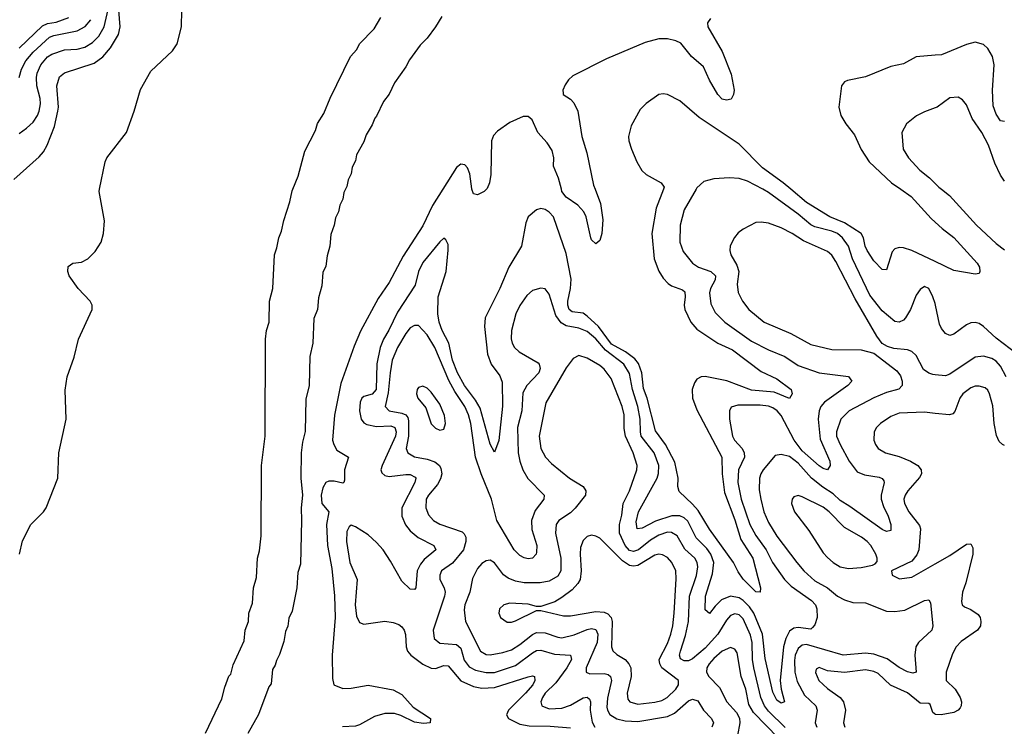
# Model space of a CAD drawing. Header units: inches. Extents: x 1843162 to 1959474, y 907081 to 1016326.
# Tile 536 of 656: x 1915657 to 1920329, y 1007453 to 1010804. Entities that reach past the tile are written whole.
import ezdxf

# ---------------------------------------------------------------- set-up
doc = ezdxf.new("R2010")
doc.units = ezdxf.units.IN
doc.header["$MEASUREMENT"] = 0
for name, color, linetype in [('B9010', 7, 'Continuous'), ('B9011', 7, 'Continuous'), ('B9020', 7, 'Continuous'), ('B9021', 7, 'Continuous')]:
    doc.layers.add(name, color=color, linetype=linetype)

msp = doc.modelspace()

# ---------------------------------------------------------------- linework, layer by layer
at = {"layer": 'B9010', "color": 5}
for points, elevation in [([(1915656, 1008270), (1915670, 1008333), (1915710, 1008410.6), (1915769.7, 1008470.3), (1915783.6, 1008490), (1915838.5, 1008630), (1915842.3, 1008750), (1915877.6, 1008910), (1915872.3, 1009047.7), (1915882.8, 1009110), (1915916.3, 1009203.7), (1915936.5, 1009290), (1916000.4, 1009430), (1916000.4, 1009450), (1915991.2, 1009470), (1915935.1, 1009530), (1915892.6, 1009590), (1915886.3, 1009610), (1915886.7, 1009633.3), (1915909, 1009650), (1915950, 1009653.7), (1915980.9, 1009670), (1916015.6, 1009704.4), (1916044.2, 1009750), (1916055.4, 1009790), (1916059.8, 1009850), (1916034.2, 1009990), (1916036.3, 1010000)], 380), ([(1916539.1, 1007420.9), (1916617, 1007583), (1916630, 1007639.1), (1916650, 1007690.4), (1916658.8, 1007701.2), (1916670, 1007745.5), (1916721.6, 1007858.4), (1916727.4, 1007910), (1916742.9, 1007950), (1916744.5, 1007990), (1916762, 1008038), (1916765.8, 1008110), (1916781.2, 1008158.8), (1916785.4, 1008250), (1916795.1, 1008284.9), (1916802.9, 1008357.1), (1916805, 1008690), (1916822.2, 1008830), (1916822.8, 1009290), (1916828.1, 1009330), (1916840.7, 1009370), (1916842.1, 1009470), (1916858.9, 1009530), (1916867, 1009690), (1916877.8, 1009722.2), (1916886.2, 1009770), (1916899.1, 1009800.9), (1916910, 1009852.7), (1916939.1, 1009940.9), (1916950, 1009992.7), (1916953, 1010000)], 360), ([(1917203.4, 1010000), (1917195.4, 1009984.6), (1917190, 1009952.7), (1917175.4, 1009924.6), (1917170, 1009892.7), (1917155, 1009865), (1917150, 1009829.5), (1917133.8, 1009786.2), (1917128.8, 1009730), (1917115.7, 1009684.3), (1917110, 1009636), (1917095.2, 1009604.8), (1917090, 1009542), (1917074.4, 1009485.6), (1917070.6, 1009430), (1917053.4, 1009386.6), (1917048.7, 1009270), (1917033.4, 1009206.6), (1917030.6, 1009070), (1917014.7, 1009005.3), (1917011.9, 1008851.9), (1916999.1, 1008800.9), (1916993.1, 1008750), (1916991.4, 1008630), (1916998.5, 1008550), (1916992.5, 1008490), (1916995, 1008430), (1916990, 1008222), (1916977.4, 1008182.6), (1916972.5, 1008110), (1916950, 1007999.3), (1916934.5, 1007965.5), (1916930, 1007929), (1916917.8, 1007902.2), (1916910, 1007855.3), (1916890, 1007794), (1916875.2, 1007764.8), (1916870, 1007742.7), (1916856.9, 1007723.1), (1916850, 1007655.3), (1916838.7, 1007641.3), (1916790, 1007509.5), (1916740.2, 1007419.8)], 360), ([(1917664.9, 1010000), (1917616.6, 1009923.4), (1917570, 1009827), (1917477, 1009683), (1917410, 1009558), (1917357.8, 1009482.2), (1917273.5, 1009326.5), (1917243.4, 1009256.6), (1917180.7, 1009079.3), (1917151.2, 1008928.8), (1917142, 1008810), (1917147.6, 1008790), (1917162.6, 1008762.6), (1917217.6, 1008730), (1917197.6, 1008670), (1917198.8, 1008621.2), (1917195.9, 1008610), (1917190, 1008606.6), (1917150, 1008616.5), (1917124.7, 1008615.3), (1917110.4, 1008609.6), (1917095.4, 1008584.6), (1917086.9, 1008550), (1917090.4, 1008510), (1917123.3, 1008470), (1917112.6, 1008410), (1917118, 1008310), (1917137.7, 1008202.3), (1917151.4, 1008071.4), (1917153.8, 1007970), (1917140.5, 1007790), (1917140.8, 1007680.8), (1917148.1, 1007650), (1917190, 1007633), (1917230, 1007633.5), (1917310, 1007647.9), (1917430, 1007626.3), (1917470, 1007604.6), (1917523.8, 1007543.8), (1917606, 1007490), (1917604, 1007470), (1917573.3, 1007466.8), (1917530, 1007472.2), (1917465.1, 1007505.1), (1917434.8, 1007514.8), (1917390, 1007514.6), (1917340.9, 1007499.1), (1917270, 1007459.9), (1917250, 1007454.1), (1917188.9, 1007451.1)], 380), ([(1918711, 1010000), (1918676.8, 1009910), (1918656.6, 1009790), (1918667.1, 1009670), (1918690, 1009611.8), (1918710, 1009579.1), (1918733.6, 1009553.6), (1918750, 1009542), (1918802.6, 1009522.6), (1918813.5, 1009513.5), (1918815.3, 1009490), (1918810.1, 1009450), (1918813.6, 1009430), (1918842, 1009370), (1918870, 1009337.2), (1918970, 1009270.6), (1919038.5, 1009238.5), (1919175.2, 1009135.2), (1919250, 1009101.2), (1919317.6, 1009050), (1919322.4, 1009030), (1919310, 1009008.2), (1919237.3, 1009037.3), (1919130, 1009047.4), (1919012.3, 1009092.3), (1918910, 1009112.5), (1918889.7, 1009110.3), (1918870, 1009099.4), (1918858.2, 1009081.8), (1918847.6, 1009050), (1918849.3, 1009010), (1918870, 1008953.4), (1918987.8, 1008730), (1918990.4, 1008650), (1919001.9, 1008561.9), (1919050, 1008432.2), (1919078.8, 1008338.8), (1919135.3, 1008250), (1919172, 1008110), (1919170, 1008089.6), (1919150, 1008091.3), (1919090, 1008150.9), (1919066, 1008186), (1919044.4, 1008230), (1918930, 1008387.7), (1918876.1, 1008476.1), (1918850, 1008507.1), (1918786.5, 1008566.5), (1918780.5, 1008590), (1918781.9, 1008630), (1918765.7, 1008705.7), (1918721.8, 1008790), (1918674, 1008854), (1918634.2, 1009010), (1918616.1, 1009056.1), (1918609.7, 1009130), (1918593.7, 1009173.7), (1918575.8, 1009195.8), (1918532.1, 1009230), (1918465.3, 1009265.3), (1918402.6, 1009350), (1918350, 1009397.9), (1918330, 1009412.3), (1918279.2, 1009419.2), (1918264.3, 1009430), (1918257.9, 1009450), (1918258.5, 1009470), (1918270.2, 1009530), (1918273.3, 1009573.3), (1918250, 1009695.1), (1918190.5, 1009870), (1918170, 1009891.7), (1918150, 1009904.8), (1918130, 1009909.7), (1918110, 1009902.4), (1918070, 1009869.5), (1918058.9, 1009841.1), (1918037.6, 1009730), (1917977.8, 1009630), (1917935.8, 1009530), (1917865.8, 1009390), (1917862.3, 1009350), (1917877.4, 1009217.4), (1917894.1, 1009170), (1917935.6, 1009115.6), (1917945.7, 1009085.7), (1917948.1, 1008971.9), (1917931, 1008809), (1917910, 1008752.7), (1917890, 1008791.8), (1917842.6, 1008962.6), (1917820.3, 1009000.3), (1917767.8, 1009070), (1917733.7, 1009130), (1917710.2, 1009190), (1917693, 1009270), (1917661, 1009330), (1917647.5, 1009370), (1917641.5, 1009410), (1917643.4, 1009490), (1917680.9, 1009610), (1917690.8, 1009710.8), (1917690, 1009739), (1917679.8, 1009759.8), (1917670, 1009768.3), (1917650, 1009751.6), (1917570, 1009652.9), (1917550.1, 1009610), (1917534.2, 1009545.8), (1917450, 1009417.8), (1917408.2, 1009331.8), (1917382.8, 1009290), (1917368.2, 1009250), (1917352.3, 1009172.3), (1917348.6, 1009050), (1917330, 1009028.5), (1917290, 1009017.9), (1917280.1, 1009010), (1917271.9, 1008990), (1917269.1, 1008950), (1917277.1, 1008910), (1917290, 1008892.2), (1917304.1, 1008884.1), (1917350, 1008874.8), (1917417.7, 1008877.7), (1917436.6, 1008870), (1917443.5, 1008850), (1917440.2, 1008830), (1917376.8, 1008690), (1917370.2, 1008670), (1917374.8, 1008654.8), (1917390, 1008642.2), (1917410, 1008637.6), (1917490, 1008648.1), (1917510, 1008647), (1917534.2, 1008634.2), (1917537.1, 1008630), (1917532.4, 1008610), (1917470.6, 1008490), (1917470.6, 1008450), (1917488.3, 1008408.3), (1917510, 1008380.2), (1917548.4, 1008348.4), (1917621.7, 1008310), (1917631.5, 1008290), (1917576.4, 1008243.6), (1917558.2, 1008221.8), (1917543.8, 1008190), (1917536.1, 1008110), (1917530, 1008102.6), (1917510, 1008104.4), (1917470, 1008142.2), (1917417.2, 1008237.2), (1917381, 1008290), (1917350, 1008324.4), (1917310, 1008361.7), (1917250, 1008399.9), (1917230, 1008406.9), (1917220.8, 1008399.2), (1917210, 1008376.9), (1917208.4, 1008330), (1917223.2, 1008230), (1917258.9, 1008150), (1917248.9, 1008030), (1917255.4, 1007975.4), (1917270, 1007945.4), (1917290, 1007938.3), (1917390, 1007951.7), (1917430, 1007945), (1917455.5, 1007935.5), (1917470, 1007925.6), (1917481.9, 1007910), (1917488, 1007888), (1917490.8, 1007830), (1917498, 1007810), (1917512.8, 1007790), (1917570, 1007747.8), (1917610, 1007729.1), (1917630, 1007728.1), (1917670, 1007741.3), (1917690, 1007740.5), (1917749.5, 1007669.5), (1917810, 1007642.8), (1917850, 1007634.1), (1917910, 1007636.7), (1918070, 1007688.6), (1918090, 1007693.4), (1918100.5, 1007690), (1918101.5, 1007670), (1918091.1, 1007650), (1918057.3, 1007610), (1917976.8, 1007530), (1917967.5, 1007507.5), (1917976.5, 1007490), (1918030, 1007463.4), (1918075.2, 1007455.2), (1918174.3, 1007454.3), (1918270, 1007446)], 420), ([(1918866.2, 1010000), (1918810, 1009902), (1918790.2, 1009830), (1918789.3, 1009750), (1918805.3, 1009705.3), (1918849.1, 1009650), (1918877.4, 1009630), (1918936.5, 1009610), (1918959.2, 1009590), (1918956.4, 1009570), (1918935.1, 1009530), (1918929.5, 1009509.5), (1918936.7, 1009456.7), (1918956.3, 1009416.3), (1919002.2, 1009370), (1919130, 1009280.4), (1919210, 1009238.7), (1919287.6, 1009207.6), (1919350, 1009164.3), (1919450, 1009129.5), (1919590, 1009112), (1919604.9, 1009090), (1919585.7, 1009070), (1919475.3, 1008990), (1919458.5, 1008970), (1919450.7, 1008950), (1919445.8, 1008910), (1919454.5, 1008814.5), (1919501.6, 1008710), (1919502.9, 1008690), (1919490.2, 1008669.8), (1919470, 1008675.4), (1919450, 1008688.1), (1919370, 1008759.7), (1919332.2, 1008810), (1919270, 1008926.5), (1919251, 1008950), (1919230, 1008963.2), (1919210, 1008971.8), (1919170, 1008977), (1919064.5, 1008975.5), (1919033.4, 1008966.6), (1919024.7, 1008950), (1919025.2, 1008910), (1919039.2, 1008830), (1919049.4, 1008810), (1919084.5, 1008770), (1919094.2, 1008750), (1919096.1, 1008730), (1919068.2, 1008670), (1919063.8, 1008610), (1919079.9, 1008530), (1919121.2, 1008410), (1919150, 1008358.7), (1919199.2, 1008290), (1919229.6, 1008230), (1919285.3, 1008150), (1919317.8, 1008117.8), (1919413.7, 1008050), (1919433.3, 1008030), (1919439.9, 1008010), (1919441.5, 1007970), (1919430, 1007934.5), (1919418.8, 1007921.2), (1919410, 1007914.2), (1919350, 1007921.7), (1919330, 1007918.9), (1919310, 1007905), (1919291.9, 1007870), (1919281.7, 1007830), (1919265, 1007670), (1919269.3, 1007629.3), (1919286, 1007570), (1919270, 1007562.4), (1919250, 1007578), (1919230, 1007615.6), (1919194.5, 1007774.5), (1919181.7, 1007890), (1919140.5, 1007990), (1919120.1, 1008020.1), (1919090.3, 1008050.3), (1919070, 1008063.2), (1919030, 1008070.3), (1918987.2, 1008052.8), (1918956.9, 1008023.1), (1918930, 1007988.2), (1918910, 1008006), (1918910.4, 1008070), (1918944.3, 1008175.7), (1918951, 1008230), (1918936.7, 1008270), (1918916.8, 1008296.8), (1918867.3, 1008347.3), (1918826.8, 1008426.8), (1918810, 1008442.3), (1918790, 1008452), (1918751.5, 1008451.5), (1918673.9, 1008426.1), (1918610, 1008392.6), (1918586.8, 1008390), (1918582.7, 1008422.7), (1918593.2, 1008470), (1918681.2, 1008630), (1918687.7, 1008652.3), (1918689, 1008690), (1918667.6, 1008750), (1918606.6, 1008830), (1918601.9, 1008850), (1918601.2, 1008910), (1918590.5, 1008970), (1918564, 1009050), (1918550, 1009125.8), (1918523.2, 1009170), (1918436.8, 1009236.8), (1918390, 1009291.6), (1918350, 1009324.9), (1918310, 1009341.5), (1918250, 1009352.4), (1918226.3, 1009366.3), (1918200.9, 1009400.9), (1918170, 1009502.7), (1918150, 1009527.3), (1918130, 1009531.3), (1918090, 1009519.7), (1918063.4, 1009496.6), (1918030, 1009449.5), (1918011.1, 1009408.9), (1917990.2, 1009330), (1917989.2, 1009290.8), (1917993.4, 1009270), (1918004.7, 1009250), (1918026.5, 1009230), (1918116.4, 1009176.4), (1918122.6, 1009170), (1918127, 1009150), (1918120.1, 1009130), (1918063.9, 1009070), (1918044.5, 1009035.5), (1918040.3, 1008950), (1918019.7, 1008870), (1918022.2, 1008750), (1918030.1, 1008710.1), (1918045, 1008670), (1918067.9, 1008627.9), (1918145.2, 1008550), (1918144.5, 1008530), (1918102.7, 1008477.3), (1918086.3, 1008430), (1918086.5, 1008386.5), (1918110.1, 1008310), (1918110, 1008279), (1918107.4, 1008270), (1918090, 1008251.2), (1918070, 1008247.9), (1918050, 1008252), (1918030, 1008263.5), (1918003.7, 1008290), (1917920.7, 1008430), (1917895.6, 1008530), (1917846.7, 1008650), (1917820.3, 1008730), (1917797.3, 1008890), (1917787.4, 1008930), (1917769.9, 1008970), (1917721.3, 1009041.3), (1917692.6, 1009092.6), (1917627, 1009250), (1917590, 1009309.8), (1917550, 1009353.5), (1917530, 1009354.7), (1917510, 1009342.3), (1917490, 1009316.4), (1917449.6, 1009250), (1917425, 1009190), (1917414.2, 1009130), (1917405.6, 1009034.4), (1917391, 1008970), (1917410.1, 1008950.1), (1917470, 1008939.1), (1917490, 1008930), (1917498.3, 1008918.3), (1917502.5, 1008902.5), (1917502.2, 1008830), (1917491.4, 1008770), (1917499.3, 1008750), (1917531, 1008731), (1917590, 1008719.9), (1917627.4, 1008707.4), (1917648.9, 1008690), (1917656.1, 1008676.1), (1917659.5, 1008650), (1917653.6, 1008626.4), (1917639.6, 1008600.4), (1917597, 1008550), (1917586.3, 1008530), (1917584.4, 1008490), (1917596.7, 1008456.7), (1917620.7, 1008430), (1917650, 1008412.1), (1917756.2, 1008376.2), (1917766.7, 1008366.7), (1917774.2, 1008350), (1917774.4, 1008330), (1917762.5, 1008290), (1917710, 1008227.4), (1917658.9, 1008190), (1917650.2, 1008170), (1917651, 1008150), (1917670.8, 1008110), (1917675.6, 1008090), (1917673.3, 1008070), (1917619, 1007910), (1917624.1, 1007870), (1917650, 1007847.5), (1917730, 1007841.7), (1917750, 1007823.2), (1917766.7, 1007766.7), (1917790, 1007735.9), (1917820.3, 1007720.3), (1917870, 1007708.5), (1917910, 1007708.2), (1918010, 1007741), (1918090, 1007801.8), (1918110, 1007812.2), (1918130, 1007813.8), (1918195.2, 1007795.2), (1918271.2, 1007791.2), (1918275.6, 1007770), (1918252.6, 1007730), (1918200.4, 1007659.6), (1918150.8, 1007610), (1918137.2, 1007590), (1918130.2, 1007570), (1918134.3, 1007550), (1918170, 1007535.8), (1918230, 1007538.8), (1918270, 1007553.4), (1918330, 1007588.6), (1918350, 1007591.7), (1918361.4, 1007581.4), (1918365.8, 1007570), (1918364.4, 1007530), (1918373.4, 1007473.4), (1918385.3, 1007450)], 440), ([(1917871.3, 1010000), (1917861.7, 1009990), (1917830, 1009974.2), (1917810, 1009978), (1917802.8, 1010000)], 380), ([(1918387.3, 1010000), (1918412.1, 1009932.1), (1918424.6, 1009855.4), (1918418.5, 1009790), (1918410, 1009757), (1918390, 1009742), (1918370, 1009760.5), (1918366.3, 1009770), (1918344.7, 1009870), (1918333.2, 1009893.2), (1918305.1, 1009925.1), (1918250, 1009962), (1918230, 1009989.9), (1918227.4, 1010000)], 380), ([(1920000, 1009458.4), (1919988.9, 1009490), (1919970, 1009529.6), (1919950, 1009538.7), (1919930, 1009524.5), (1919910, 1009497.6), (1919883.5, 1009430), (1919860.5, 1009390), (1919850, 1009379.5), (1919830, 1009370.6), (1919810, 1009373.2), (1919750, 1009424.1), (1919690, 1009497.4), (1919608.1, 1009670), (1919590, 1009730.7), (1919560.6, 1009770), (1919537.2, 1009790), (1919510, 1009801.5), (1919430, 1009821.6), (1919410, 1009831.7), (1919350, 1009882.3), (1919210, 1009985), (1919182.3, 1010000)], 440), ([(1920000, 1009657.7), (1919890, 1009709.9), (1919850, 1009722.3), (1919830, 1009723.4), (1919810, 1009718.2), (1919797.3, 1009702.7), (1919770, 1009618.4), (1919750, 1009619.8), (1919710, 1009661), (1919678.3, 1009710), (1919669.3, 1009730), (1919660.9, 1009770), (1919649.2, 1009790), (1919570, 1009840.5), (1919501, 1009870), (1919390, 1009937.6), (1919315.8, 1010000)], 420), ([(1919837.1, 1010000), (1919886.4, 1009966.4), (1919981.1, 1009861.1), (1920000, 1009844)], 420), ([(1920000, 1009120.2), (1919990, 1009121), (1919970, 1009127.4), (1919945.2, 1009145.2), (1919910, 1009212.6), (1919890.5, 1009230.5), (1919870, 1009238), (1919804.5, 1009244.5), (1919774.4, 1009254.4), (1919749, 1009269), (1919724, 1009304), (1919620.6, 1009480.6), (1919530, 1009658.2), (1919510, 1009687.8), (1919490, 1009705.5), (1919375.3, 1009755.3), (1919322.3, 1009790), (1919270, 1009816.5), (1919210, 1009838.9), (1919175.6, 1009844.4), (1919150, 1009843.1), (1919089.3, 1009810.7), (1919066.5, 1009793.5), (1919048.4, 1009771.6), (1919028.3, 1009731.7), (1919025.8, 1009710), (1919031.3, 1009690), (1919060.1, 1009640.1), (1919069.1, 1009610), (1919061.1, 1009550), (1919066.6, 1009510), (1919085.8, 1009470), (1919116.9, 1009430), (1919190, 1009369.5), (1919315.9, 1009315.9), (1919410, 1009263.5), (1919510, 1009240.1), (1919650, 1009238), (1919710, 1009222.2), (1919819.1, 1009139.1), (1919835.9, 1009115.9), (1919844, 1009090), (1919843.5, 1009070), (1919827.5, 1009052.5), (1919770, 1009036.1), (1919710, 1009011.5), (1919592.9, 1008950), (1919553.9, 1008910), (1919532.7, 1008850), (1919533.3, 1008830), (1919549.6, 1008790), (1919592.8, 1008710), (1919630, 1008660.2), (1919665.3, 1008645.3), (1919734.9, 1008634.9), (1919748.7, 1008628.7), (1919756.9, 1008616.9), (1919759.3, 1008610), (1919744.8, 1008550), (1919744.8, 1008530), (1919755.9, 1008495.9), (1919778.4, 1008450), (1919790.2, 1008409.8), (1919790, 1008381.2), (1919770, 1008376.9), (1919750, 1008386), (1919596.1, 1008496.1), (1919550, 1008523.6), (1919516.4, 1008556.4), (1919467.8, 1008587.8), (1919414.5, 1008630), (1919350, 1008701.6), (1919310, 1008732.5), (1919270, 1008742.9), (1919242.2, 1008737.8), (1919184.3, 1008670), (1919172.8, 1008650), (1919167.9, 1008630), (1919165.1, 1008574.9), (1919172.8, 1008530), (1919187.1, 1008470), (1919210, 1008419.3), (1919250, 1008355), (1919343.9, 1008230), (1919377.6, 1008190), (1919430, 1008143.2), (1919490, 1008110.1), (1919537.6, 1008070), (1919570, 1008052.5), (1919610, 1008040.9), (1919670, 1008038.6), (1919770, 1007998.9), (1919810, 1007997.3), (1919856.4, 1008003.6), (1919950.2, 1008050.2), (1919970, 1008052.4), (1919979.2, 1008039.2), (1919989.2, 1007930), (1919984.7, 1007910), (1919922.3, 1007850), (1919908.8, 1007830), (1919904.2, 1007790), (1919910, 1007709.5), (1919894, 1007706), (1919870, 1007711.9), (1919830, 1007732.9), (1919773.6, 1007773.6), (1919710, 1007796.2), (1919670, 1007799.4), (1919564.5, 1007790), (1919390, 1007840.7), (1919370, 1007837.9), (1919350, 1007822.4), (1919336.6, 1007790), (1919333.9, 1007766.1), (1919335.5, 1007710), (1919345.9, 1007665.9), (1919381, 1007601), (1919434.8, 1007550), (1919440.4, 1007530), (1919431.6, 1007470), (1919439.7, 1007450)], 460), ([(1919288.4, 1007448.4), (1919210, 1007524.6), (1919190.6, 1007550), (1919174.3, 1007590), (1919139.7, 1007730), (1919133.8, 1007770), (1919132.2, 1007850), (1919125.1, 1007885.1), (1919090, 1007962.9), (1919070, 1007982.4), (1919050, 1007986.5), (1919030, 1007979.5), (1919010, 1007955.9), (1918970.3, 1007889.7), (1918910, 1007823.3), (1918850, 1007772.8), (1918830, 1007764.5), (1918810, 1007763.7), (1918792.8, 1007772.8), (1918788, 1007790), (1918792.1, 1007810), (1918816.8, 1007883.2), (1918830.3, 1007950), (1918834.6, 1008070), (1918868.4, 1008168.4), (1918874.7, 1008210), (1918871.8, 1008230), (1918860.2, 1008250), (1918812.9, 1008292.9), (1918777, 1008357), (1918750, 1008373.2), (1918730, 1008373.9), (1918690, 1008359.9), (1918650, 1008336.6), (1918593.1, 1008290), (1918570, 1008281.8), (1918550, 1008287.6), (1918529.9, 1008310), (1918503, 1008370), (1918502.6, 1008410), (1918514, 1008454), (1918521.1, 1008510), (1918549.9, 1008570.1), (1918584.6, 1008670), (1918586.7, 1008690), (1918567.6, 1008750), (1918531.3, 1008830), (1918525.7, 1008865.7), (1918524.5, 1008930), (1918515.5, 1008970), (1918462.9, 1009102.9), (1918430, 1009147.7), (1918410, 1009164.8), (1918350, 1009199.8), (1918310, 1009211.1), (1918283, 1009197), (1918250, 1009153.6), (1918153.2, 1008986.8), (1918122.6, 1008830), (1918129.4, 1008770), (1918152.3, 1008730), (1918180.4, 1008700.4), (1918265.2, 1008630), (1918330.1, 1008590.1), (1918344, 1008570), (1918342.5, 1008550), (1918292.9, 1008487.1), (1918270, 1008466.1), (1918215, 1008430), (1918202.6, 1008410), (1918199.3, 1008370), (1918225.4, 1008250), (1918225.3, 1008190), (1918210, 1008165.9), (1918170, 1008142), (1918126.3, 1008133.7), (1918050, 1008133.5), (1918010, 1008141.5), (1917975.1, 1008155.1), (1917952.4, 1008172.4), (1917910, 1008228.7), (1917890, 1008241.4), (1917870, 1008238.7), (1917850, 1008226), (1917830, 1008201.7), (1917805.4, 1008154.6), (1917793.4, 1008090), (1917768.8, 1008028.8), (1917766.1, 1008006.1), (1917773, 1007950), (1917843.5, 1007810), (1917870, 1007794.5), (1917890, 1007791.9), (1917950, 1007803), (1917990, 1007816.3), (1918030, 1007840.5), (1918090, 1007889.3), (1918110, 1007898.4), (1918150, 1007897.3), (1918210, 1007876), (1918230, 1007873.6), (1918287.7, 1007887.7), (1918350, 1007913.1), (1918370, 1007916.4), (1918390, 1007912.1), (1918400.8, 1007890), (1918397.6, 1007850), (1918345.6, 1007730), (1918344.4, 1007710), (1918362.6, 1007702.6), (1918430, 1007704.3), (1918450, 1007698.5), (1918460.2, 1007690), (1918465.8, 1007670), (1918446, 1007586), (1918443.7, 1007543.7), (1918445.8, 1007530), (1918457.6, 1007510), (1918490, 1007489.3), (1918530, 1007478.9), (1918590, 1007475.6), (1918730, 1007499.3), (1918764.2, 1007515.8), (1918830, 1007573.4), (1918850, 1007582.8), (1918874.7, 1007574.7), (1918900.8, 1007530), (1918939.3, 1007490), (1918949.3, 1007470), (1918941.1, 1007450)], 460), ([(1920000, 1008937.5), (1919950, 1008942.5), (1919830, 1008938.4), (1919790, 1008922.8), (1919742, 1008890), (1919723.1, 1008870), (1919712, 1008850), (1919710.3, 1008810), (1919716.9, 1008790), (1919730.4, 1008770), (1919765.5, 1008750), (1919830, 1008732.9), (1919884.4, 1008710), (1919918.4, 1008690), (1919933.9, 1008670), (1919935.1, 1008650), (1919926.8, 1008633.2), (1919871.4, 1008570), (1919857.7, 1008550), (1919851.6, 1008530), (1919855.3, 1008510), (1919875.1, 1008470), (1919926.2, 1008406.2), (1919930.6, 1008390), (1919922.8, 1008290), (1919914.1, 1008265.9), (1919890, 1008236.8), (1919794, 1008190), (1919797.3, 1008170), (1919832, 1008152), (1919890, 1008160.2), (1920000, 1008223.6)], 480), ([(1919257.8, 1007397.8), (1919138.3, 1007518.4), (1919117.4, 1007557.4), (1919102, 1007630), (1919079.9, 1007690), (1919061.4, 1007801.4), (1919050, 1007819.8), (1919030, 1007826.3), (1918990, 1007809.9), (1918950, 1007774.5), (1918928.6, 1007750), (1918917.9, 1007730), (1918915.6, 1007710), (1918926.5, 1007690), (1918977.3, 1007637.3), (1919012.8, 1007570), (1919058.6, 1007518.6), (1919071.7, 1007491.7), (1919073.9, 1007470), (1919063.1, 1007410)], 480), ([(1920000, 1007510.5), (1919990, 1007518.7), (1919976.4, 1007556.4), (1919970, 1007562), (1919930, 1007562.9), (1919870, 1007611.3), (1919789.2, 1007649.2), (1919730, 1007703), (1919710, 1007713.9), (1919670, 1007721.6), (1919570, 1007708.6), (1919490, 1007716.3), (1919450, 1007732.5), (1919435.3, 1007724.7), (1919432.2, 1007707.8), (1919449.3, 1007670), (1919490, 1007632.8), (1919550.6, 1007590.6), (1919565.5, 1007570), (1919575.5, 1007530), (1919565.2, 1007470), (1919572.7, 1007450)], 480)]:
    msp.add_lwpolyline(points, dxfattribs=dict(at, elevation=elevation))
for points, elevation in [([(1917570, 1009067), (1917550, 1009059.3), (1917543.8, 1009050), (1917540.4, 1009030), (1917547, 1009010), (1917583.6, 1008963.6), (1917610, 1008887.7), (1917630, 1008867.7), (1917650, 1008857.3), (1917670, 1008862.8), (1917677.6, 1008890), (1917672.6, 1008927.4), (1917650, 1008980.7), (1917610, 1009037.6), (1917590, 1009056.9)], 460), ([(1919350, 1008548), (1919330, 1008542), (1919322.6, 1008530), (1919318.9, 1008510), (1919332.9, 1008470), (1919401.3, 1008381.3), (1919470, 1008276), (1919490, 1008253.8), (1919516, 1008230), (1919550, 1008209.3), (1919590, 1008201.6), (1919650, 1008206.5), (1919702.7, 1008217.3), (1919716.3, 1008223.7), (1919724.8, 1008235.2), (1919726, 1008250), (1919719.1, 1008270), (1919695.9, 1008310), (1919678, 1008330), (1919651.9, 1008350), (1919570, 1008396.3), (1919498.3, 1008470), (1919470, 1008491.8), (1919370, 1008542.3)], 480), ([(1918370, 1008359.1), (1918350, 1008353.5), (1918330, 1008335.1), (1918318.1, 1008301.9), (1918315.9, 1008270), (1918321.3, 1008190), (1918315.7, 1008150), (1918305.8, 1008130), (1918278.7, 1008101.3), (1918230, 1008063.5), (1918196.1, 1008043.9), (1918130, 1008020.9), (1918110, 1008020.9), (1918070, 1008031.8), (1917982.8, 1008037.2), (1917954, 1008030), (1917934.4, 1008010), (1917930.4, 1007990), (1917938.4, 1007970), (1917970, 1007947.6), (1917990, 1007947.9), (1918010, 1007954.3), (1918110, 1008002.4), (1918130, 1008003.1), (1918236.7, 1007976.7), (1918270, 1007977.7), (1918390, 1007997.7), (1918430, 1007995), (1918447.4, 1007987.4), (1918463.8, 1007970), (1918468.5, 1007950), (1918465.5, 1007830), (1918471.5, 1007811.5), (1918490, 1007794), (1918530.1, 1007770), (1918547.9, 1007750), (1918556.5, 1007730), (1918558.3, 1007690), (1918538.7, 1007610), (1918542.8, 1007582.8), (1918551.5, 1007570), (1918590, 1007558), (1918670, 1007568.3), (1918703.9, 1007576.1), (1918729.8, 1007590), (1918770.6, 1007630), (1918783.1, 1007650), (1918783.1, 1007670), (1918703.7, 1007730), (1918694, 1007750), (1918691.7, 1007770), (1918730, 1007845.6), (1918746, 1007890), (1918756.2, 1007930), (1918762.3, 1007990), (1918772.5, 1008152.5), (1918770.5, 1008190), (1918751.9, 1008230), (1918730, 1008254.1), (1918706.5, 1008266.5), (1918690, 1008269.2), (1918670, 1008265.4), (1918590, 1008215.9), (1918570, 1008212.2), (1918550, 1008216.3), (1918518, 1008238), (1918410, 1008344.8), (1918390, 1008355.4)], 480)]:
    msp.add_lwpolyline(points, close=True, dxfattribs=dict(at, elevation=elevation))
at = {"layer": 'B9011', "color": 5}
for points, elevation in [([(1915654.9, 1010265.1), (1915690, 1010289.4), (1915721.1, 1010318.9), (1915742, 1010350), (1915749.5, 1010370.5), (1915755.3, 1010404.7), (1915754.3, 1010430), (1915739, 1010490), (1915736.9, 1010530), (1915739.9, 1010550), (1915758, 1010590), (1915790, 1010628), (1915810, 1010640.6), (1915870, 1010661.1), (1915930, 1010665), (1915966.2, 1010673.8), (1916003.1, 1010696.9), (1916033.3, 1010726.7), (1916058.5, 1010770), (1916093.7, 1010930)], 440), ([(1915630, 1010046.4), (1915750, 1010154.7), (1915770, 1010177.6), (1915787.9, 1010210), (1915822.4, 1010297.6), (1915838.7, 1010370), (1915841.1, 1010390), (1915834, 1010490), (1915846.8, 1010533.2), (1915870, 1010552.8), (1916010, 1010597.5), (1916052.3, 1010627.7), (1916088.6, 1010671.4), (1916125.3, 1010734.7), (1916133.9, 1010770), (1916127.7, 1010850)], 420), ([(1916036.3, 1010000), (1916063.1, 1010130), (1916071.3, 1010150), (1916163.5, 1010270), (1916199.8, 1010370), (1916230, 1010474), (1916279.3, 1010560.7), (1916382.9, 1010657.1), (1916404.8, 1010690), (1916424.2, 1010770), (1916427.1, 1010850)], 380), ([(1915654.6, 1010670), (1915765.1, 1010774.9), (1915790, 1010786.2), (1915830, 1010793.3), (1915890, 1010814.2)], 480), ([(1915654.9, 1010530), (1915665.1, 1010570), (1915687.1, 1010610), (1915721, 1010650), (1915798.7, 1010721.3), (1915819.7, 1010730), (1915930, 1010751.8), (1915967.6, 1010772.4), (1915995.6, 1010804.4)], 460), ([(1916953, 1010000), (1916978.5, 1010061.5), (1917010, 1010181.6), (1917061.2, 1010278.8), (1917070, 1010311.3), (1917100.8, 1010359.2), (1917130, 1010432.9), (1917226.7, 1010630), (1917256.9, 1010663.1), (1917270, 1010690.1), (1917338.7, 1010761.3), (1917370, 1010815.2)], 360), ([(1917660.6, 1010819.4), (1917630, 1010769.8), (1917590, 1010717.4), (1917556.9, 1010683.1), (1917506, 1010614), (1917490, 1010580.5), (1917435.2, 1010504.8), (1917410, 1010451.8), (1917383.7, 1010416.3), (1917350, 1010346.2), (1917341.9, 1010338.1), (1917330, 1010306.2), (1917301.5, 1010258.5), (1917290, 1010225.1), (1917255.8, 1010164.2), (1917250, 1010135.1), (1917235.4, 1010104.6), (1917230, 1010072.7), (1917215.3, 1010044.7), (1917210, 1010012.7), (1917203.4, 1010000)], 360), ([(1918934.3, 1010810), (1918920.7, 1010790), (1918921.5, 1010770), (1918990, 1010652.8), (1919033.3, 1010546.7), (1919047.7, 1010470), (1919044, 1010450), (1919032.2, 1010427.8), (1919010, 1010422), (1918990, 1010428.1), (1918970, 1010449.8), (1918930, 1010517.8), (1918901.1, 1010581.1), (1918844, 1010630), (1918793.5, 1010693.5), (1918770, 1010704.5), (1918730, 1010712.9), (1918690, 1010714.3), (1918624.1, 1010695.9), (1918441.4, 1010618.6), (1918281.5, 1010538.5), (1918260.5, 1010519.5), (1918244.7, 1010495.3), (1918234.1, 1010470), (1918235.4, 1010455.4), (1918236.4, 1010450), (1918270, 1010427), (1918286.4, 1010410), (1918305.7, 1010370), (1918324.7, 1010250), (1918347.8, 1010172.2), (1918380, 1010020), (1918387.3, 1010000)], 380), ([(1920000, 1010635.6), (1919910, 1010628.1), (1919850, 1010595.1), (1919790, 1010581.8), (1919670, 1010533.6), (1919584.2, 1010515.8), (1919570, 1010509.4), (1919556.4, 1010490), (1919543.7, 1010390), (1919553.1, 1010350), (1919576.9, 1010310), (1919617.8, 1010257.8), (1919650, 1010188.9), (1919687.7, 1010130), (1919793, 1010030), (1919837.1, 1010000)], 420), ([(1919315.8, 1010000), (1919280.2, 1010030), (1919182.1, 1010102.1), (1919070, 1010214.7), (1918880.7, 1010340.7), (1918790, 1010419.7), (1918730, 1010449.6), (1918710, 1010453), (1918690, 1010449.6), (1918630, 1010407.6), (1918601.8, 1010378.2), (1918558.3, 1010301.7), (1918546.4, 1010250), (1918547.5, 1010230), (1918560.1, 1010190), (1918585, 1010130), (1918609.7, 1010089.7), (1918629.4, 1010069.4), (1918701.1, 1010030), (1918714.8, 1010010), (1918711, 1010000)], 420), ([(1920000, 1010386.1), (1919950, 1010368), (1919912.3, 1010347.7), (1919864.9, 1010310), (1919842, 1010270), (1919849, 1010190), (1919874.3, 1010150), (1919927.3, 1010090), (1919974.1, 1010054.1), (1920000, 1010027.7)], 440), ([(1918227.4, 1010000), (1918213.4, 1010053.4), (1918189.9, 1010110), (1918191.4, 1010150), (1918183.8, 1010183.8), (1918159.8, 1010219.8), (1918115.5, 1010270), (1918089.4, 1010329.4), (1918070, 1010344.7), (1918045.9, 1010345.9), (1917982.8, 1010317.2), (1917923.6, 1010276.4), (1917904.7, 1010255.3), (1917896, 1010230), (1917891.9, 1010070), (1917886, 1010030), (1917875.6, 1010004.4), (1917871.3, 1010000)], 380), ([(1917802.8, 1010000), (1917802.1, 1010002.1), (1917792.9, 1010072.9), (1917781.9, 1010101.9), (1917770, 1010116.4), (1917750, 1010119.7), (1917730, 1010103.5), (1917664.9, 1010000)], 380), ([(1919182.3, 1010000), (1919110, 1010039.1), (1919070, 1010050.7), (1919025.2, 1010054.8), (1918950, 1010049.7), (1918902.5, 1010037.5), (1918870, 1010006.6), (1918866.2, 1010000)], 440)]:
    msp.add_lwpolyline(points, dxfattribs=dict(at, elevation=elevation))
at = {"layer": 'B9020', "color": 5}
for points, elevation in [([(1920030, 1010000), (1920068.1, 1009970), (1920196.5, 1009830), (1920290, 1009742.7), (1920330, 1009712.9)], 440), ([(1920000, 1009844), (1920033.7, 1009813.7), (1920090, 1009771.1), (1920200.2, 1009650), (1920211.1, 1009630), (1920212.9, 1009610), (1920210, 1009601.2), (1920190, 1009596.9), (1920090, 1009615.1), (1920000, 1009657.7)], 420), ([(1920390, 1009218), (1920290, 1009293.3), (1920230, 1009349.1), (1920210, 1009363.2), (1920190, 1009369.1), (1920170, 1009366.6), (1920150, 1009357.8), (1920090, 1009313.3), (1920070, 1009306.9), (1920050, 1009316.3), (1920030, 1009339.7), (1920020.7, 1009360.7), (1920003, 1009450), (1920000, 1009458.4)], 440), ([(1920337, 1009110), (1920310, 1009161.3), (1920290, 1009184.2), (1920270, 1009197.2), (1920230, 1009208.5), (1920190, 1009204.7), (1920070, 1009124), (1920050, 1009115.8), (1920000, 1009120.2)], 460), ([(1920330, 1008785.2), (1920320.4, 1008790), (1920304.7, 1008804.7), (1920292.3, 1008832.3), (1920279.9, 1008890), (1920273.5, 1008973.5), (1920258.9, 1009030), (1920250, 1009047.8), (1920238, 1009058), (1920210, 1009067), (1920190, 1009066.2), (1920170, 1009058.5), (1920132.3, 1009030), (1920118.2, 1009010), (1920093.8, 1008946.2), (1920084.6, 1008935.4), (1920069.4, 1008930.6), (1920000, 1008937.5)], 480), ([(1920000, 1008223.6), (1920070, 1008263.9), (1920150, 1008316.9), (1920170, 1008318.9), (1920179.3, 1008299.3), (1920179.3, 1008270), (1920145.8, 1008134.2), (1920130.2, 1008090), (1920125.9, 1008045.9), (1920129, 1008029), (1920139.5, 1008019.5), (1920170, 1008007.7), (1920204, 1007984), (1920213.4, 1007970), (1920217.8, 1007950), (1920215, 1007930), (1920200.9, 1007910), (1920124.8, 1007855.2), (1920099.7, 1007830), (1920083.5, 1007796.5), (1920053.1, 1007710), (1920052.4, 1007670), (1920095.5, 1007630), (1920119.8, 1007590), (1920126, 1007570), (1920124.2, 1007550), (1920118.9, 1007541.1), (1920110.1, 1007529.9), (1920090, 1007519.4), (1920028.4, 1007508.4), (1920000.7, 1007510), (1920000, 1007510.5)], 480)]:
    msp.add_lwpolyline(points, dxfattribs=dict(at, elevation=elevation))
at = {"layer": 'B9021', "color": 5}
for points, elevation in [([(1920330, 1010321.6), (1920310, 1010324.4), (1920290, 1010356), (1920276.4, 1010396.4), (1920272.5, 1010470), (1920279.9, 1010590), (1920272.3, 1010630), (1920250, 1010668.4), (1920230, 1010687.1), (1920190, 1010697.8), (1920150, 1010687.2), (1920030, 1010638.1), (1920000, 1010635.6)], 420), ([(1920330, 1010038.7), (1920310, 1010066.9), (1920284.1, 1010124.1), (1920253.5, 1010210), (1920222.4, 1010270), (1920175.8, 1010335.8), (1920150, 1010400.9), (1920130, 1010424.5), (1920110, 1010437), (1920070, 1010434.5), (1920010.2, 1010389.8), (1920000, 1010386.1)], 440), ([(1920000, 1010027.7), (1920017.3, 1010010), (1920030, 1010000)], 440)]:
    msp.add_lwpolyline(points, dxfattribs=dict(at, elevation=elevation))

doc.saveas('drawing.dxf')
